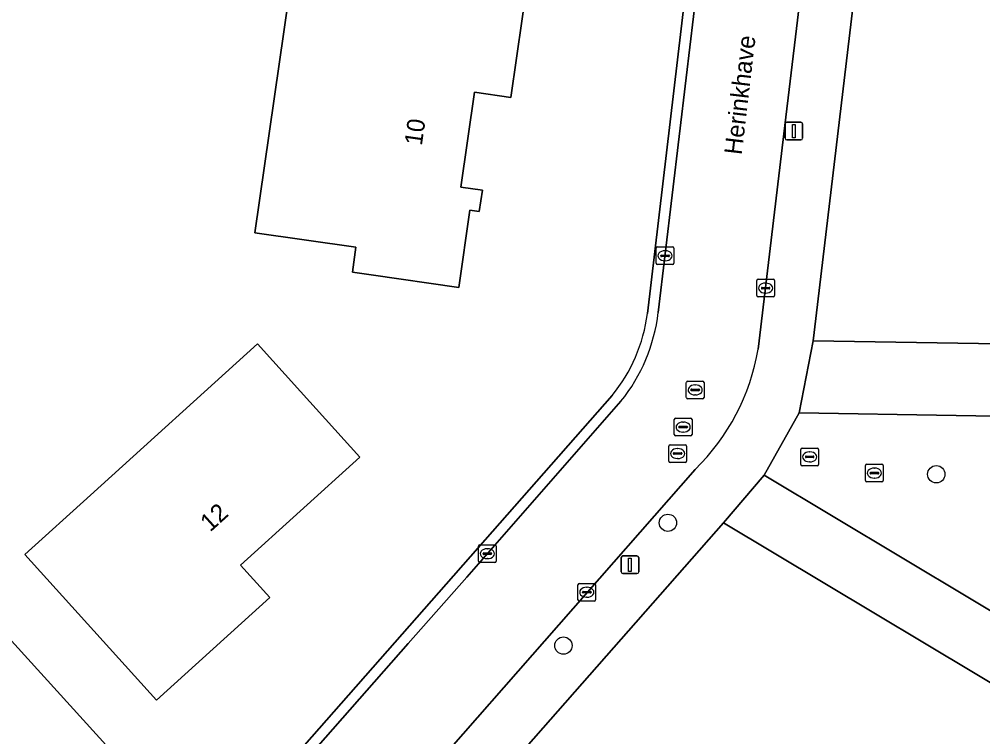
# Model space of a CAD drawing. Extents: x 157648 to 158502, y 379212 to 380938.
# Drawn here: x 158126.9 to 158181.3, y 380128.7 to 380169.3 of the extents above; entities that cross this region are included whole.
import ezdxf

# ---------------------------------------------------------------- set-up
doc = ezdxf.new("R2010")
doc.units = 0
for name, color, linetype in [('IMGEO_Boom', 7, 'Continuous'), ('IMGEO_Erf', 7, 'Continuous'), ('IMGEO_Groenvoorziening', 7, 'Continuous'), ('IMGEO_Kolk', 7, 'Continuous'), ('IMGEO_Lichtmast', 7, 'Continuous'), ('IMGEO_Openbare_ruimte_label', 7, 'Continuous'), ('IMGEO_Pand', 7, 'Continuous'), ('IMGEO_Pand_nummerreeks', 7, 'Continuous'), ('IMGEO_Rijbaan_lokaal_open', 7, 'Continuous'), ('IMGEO_Rioolput', 7, 'Continuous'), ('IMGEO_Voetpad_open', 7, 'Continuous')]:
    doc.layers.add(name, color=color, linetype=linetype)

msp = doc.modelspace()

# ---------------------------------------------------------------- linework, layer by layer
at = {"layer": 'IMGEO_Boom'}
for centre in [(158178.705, 380143.543), (158163.537, 380140.801), (158157.636, 380133.863)]:
    msp.add_circle(centre, 0.489, dxfattribs=at)
at = {"layer": 'IMGEO_Erf'}
for points in [[(158062.709, 380204.118), (158066.028, 380200.389), (158066.048, 380200.368), (158067.767, 380198.505), (158069.655, 380196.459), (158077.65, 380187.538), (158086.54, 380177.821), (158093, 380170.705), (158096.56, 380166.973), (158097.032, 380166.515), (158097.186, 380166.366), (158137.479, 380121.959), (158160.384, 380147.99)], [(158162.379, 380152.624), (158166.428, 380186.895)], [(158175.95, 380186.37), (158171.741, 380151.076), (158191.586, 380150.755), (158191.589, 380150.781), (158191.991, 380150.866), (158192.313, 380149.335), (158191.672, 380149.199), (158192.511, 380145.079), (158193.188, 380145.224), (158197.79, 380121.862), (158198.344, 380119.047), (158242.386, 380127.715), (158241.844, 380130.469), (158238.043, 380150.085), (158235.002, 380149.49), (158234.201, 380153.591), (158237.242, 380154.185), (158236.166, 380159.436), (158256.938, 380163.375), (158253.955, 380178.433)], [(158124.564, 379960.342), (158206.82, 380026.58), (158196.915, 380075.272), (158189.705, 380112.851), (158186.635, 380128.853), (158166.68, 380140.8), (158143.542, 380114.501)]]:
    msp.add_lwpolyline(points, dxfattribs=at)
for points in [[(158150.993, 380174.444), (158155.942, 380173.733), (158154.664, 380164.837), (158152.614, 380165.131), (158151.844, 380159.769), (158153.052, 380159.596), (158152.879, 380158.394), (158152.346, 380158.471), (158151.718, 380154.103), (158146.769, 380154.814), (158145.708, 380154.966), (158145.91, 380156.37), (158140.198, 380157.191), (158142.112, 380170.514), (158143.553, 380170.307), (158144.285, 380175.407)], [(158142.773, 380148.217), (158146.129, 380144.511), (158139.393, 380138.41), (158141.044, 380136.587), (158134.641, 380130.789), (158127.199, 380139.006), (158130.905, 380142.363), (158140.337, 380150.906)]]:
    msp.add_lwpolyline(points, close=True, dxfattribs=at)
msp.add_arc((158153.318, 380153.778), 9.134, 320.6753, 352.7396, dxfattribs=at)
at = {"layer": 'IMGEO_Groenvoorziening'}
msp.add_lwpolyline([(158136.913, 380121.316), (158137.479, 380121.959), (158097.186, 380166.366)], dxfattribs=at)
at = {"layer": 'IMGEO_Kolk'}
for p, q in [((158162.876, 380155.464), (158162.876, 380156.316)), ((158162.951, 380156.39), (158163.803, 380156.39)), ((158163.364, 380156.17), (158163.389, 380156.17)), ((158163.877, 380156.316), (158163.877, 380155.464)), ((158163.135, 380155.884), (158163.135, 380155.896)), ((158163.573, 380155.847), (158163.175, 380155.847)), ((158163.178, 380155.933), (158163.576, 380155.933)), ((158163.387, 380155.61), (158163.362, 380155.61)), ((158163.619, 380155.896), (158163.619, 380155.884)), ((158163.803, 380155.39), (158162.951, 380155.39)), ((158168.56, 380153.636), (158168.56, 380154.488)), ((158168.635, 380154.562), (158169.487, 380154.562)), ((158169.561, 380154.488), (158169.561, 380153.636)), ((158168.819, 380154.056), (158168.819, 380154.068)), ((158169.257, 380154.019), (158168.859, 380154.019)), ((158168.862, 380154.105), (158169.26, 380154.105)), ((158169.048, 380154.342), (158169.073, 380154.342)), ((158169.303, 380154.068), (158169.303, 380154.056)), ((158169.487, 380153.562), (158168.635, 380153.562)), ((158169.071, 380153.782), (158169.046, 380153.782)), ((158174.782, 380144.111), (158175.634, 380144.111)), ((158174.707, 380143.185), (158174.707, 380144.037)), ((158174.966, 380143.605), (158174.966, 380143.617)), ((158175.404, 380143.568), (158175.006, 380143.568)), ((158175.009, 380143.654), (158175.407, 380143.654)), ((158175.195, 380143.891), (158175.22, 380143.891)), ((158175.45, 380143.617), (158175.45, 380143.605)), ((158175.708, 380144.037), (158175.708, 380143.185)), ((158175.634, 380143.111), (158174.782, 380143.111)), ((158175.218, 380143.331), (158175.193, 380143.331)), ((158152.833, 380138.63), (158152.833, 380139.482)), ((158152.908, 380139.556), (158153.76, 380139.556)), ((158153.321, 380139.336), (158153.346, 380139.336)), ((158153.834, 380139.482), (158153.834, 380138.63)), ((158153.092, 380139.05), (158153.092, 380139.062)), ((158153.53, 380139.013), (158153.132, 380139.013)), ((158153.135, 380139.099), (158153.533, 380139.099)), ((158153.344, 380138.776), (158153.319, 380138.776)), ((158153.576, 380139.062), (158153.576, 380139.05)), ((158153.76, 380138.556), (158152.908, 380138.556)), ((158158.454, 380136.453), (158158.454, 380137.305)), ((158158.529, 380137.379), (158159.381, 380137.379)), ((158158.942, 380137.159), (158158.967, 380137.159)), ((158159.455, 380137.305), (158159.455, 380136.453)), ((158158.713, 380136.873), (158158.713, 380136.885)), ((158159.151, 380136.836), (158158.753, 380136.836)), ((158158.756, 380136.922), (158159.154, 380136.922)), ((158158.965, 380136.599), (158158.94, 380136.599)), ((158159.197, 380136.885), (158159.197, 380136.873)), ((158159.381, 380136.379), (158158.529, 380136.379))]:
    msp.add_line(p, q, dxfattribs=at)
for points in [[(158162.876, 380155.464), (158162.876, 380156.316)], [(158162.951, 380156.39), (158163.803, 380156.39)], [(158163.877, 380156.316), (158163.877, 380155.464)], [(158163.803, 380155.39), (158162.951, 380155.39)], [(158168.56, 380153.636), (158168.56, 380154.488)], [(158168.635, 380154.562), (158169.487, 380154.562)], [(158169.561, 380154.488), (158169.561, 380153.636)], [(158169.487, 380153.562), (158168.635, 380153.562)], [(158174.782, 380144.111), (158175.634, 380144.111)], [(158174.707, 380143.185), (158174.707, 380144.037)], [(158175.708, 380144.037), (158175.708, 380143.185)], [(158175.634, 380143.111), (158174.782, 380143.111)], [(158152.833, 380138.63), (158152.833, 380139.482)], [(158152.908, 380139.556), (158153.76, 380139.556)], [(158153.834, 380139.482), (158153.834, 380138.63)], [(158153.76, 380138.556), (158152.908, 380138.556)], [(158158.454, 380136.453), (158158.454, 380137.305)], [(158158.529, 380137.379), (158159.381, 380137.379)], [(158159.455, 380137.305), (158159.455, 380136.453)], [(158159.381, 380136.379), (158158.529, 380136.379)]]:
    msp.add_lwpolyline(points, dxfattribs=at)
for centre, radius, start, end in [((158162.953, 380156.314), 0.0765, 91.552, 178.448), ((158162.953, 380156.314), 0.0765, 91.552, 178.448), ((158163.801, 380156.314), 0.0765, 1.552, 88.448), ((158163.801, 380156.314), 0.0765, 1.552, 88.448), ((158163.175, 380155.893), 0.0403, 85.8775, 175.7526), ((158163.172, 380155.883), 0.0366, 178.938, 274.7102), ((158163.576, 380155.89), 0.043, 264.8664, 352.4533), ((158163.58, 380155.895), 0.0386, 1.7309, 96.639), ((158162.953, 380155.466), 0.0765, 181.552, 268.448), ((158162.953, 380155.466), 0.0765, 181.552, 268.448), ((158163.801, 380155.466), 0.0765, 271.552, 358.448), ((158163.801, 380155.466), 0.0765, 271.552, 358.448), ((158168.637, 380154.486), 0.0765, 91.552, 178.448), ((158168.637, 380154.486), 0.0765, 91.552, 178.448), ((158169.485, 380154.486), 0.0765, 1.552, 88.448), ((158169.485, 380154.486), 0.0765, 1.552, 88.448), ((158168.859, 380154.065), 0.0403, 85.8775, 175.7526), ((158168.856, 380154.055), 0.0366, 178.938, 274.7102), ((158169.26, 380154.062), 0.043, 264.8664, 352.4533), ((158169.264, 380154.067), 0.0386, 1.7309, 96.639), ((158168.637, 380153.638), 0.0765, 181.552, 268.448), ((158168.637, 380153.638), 0.0765, 181.552, 268.448), ((158169.485, 380153.638), 0.0765, 271.552, 358.448), ((158169.485, 380153.638), 0.0765, 271.552, 358.448), ((158174.784, 380144.035), 0.0765, 91.552, 178.448), ((158174.784, 380144.035), 0.0765, 91.552, 178.448), ((158175.632, 380144.035), 0.0765, 1.552, 88.448), ((158175.632, 380144.035), 0.0765, 1.552, 88.448), ((158175.006, 380143.614), 0.0403, 85.8775, 175.7526), ((158175.003, 380143.604), 0.0366, 178.938, 274.7102), ((158175.407, 380143.611), 0.043, 264.8664, 352.4533), ((158175.411, 380143.616), 0.0386, 1.7309, 96.639), ((158174.784, 380143.187), 0.0765, 181.552, 268.448), ((158174.784, 380143.187), 0.0765, 181.552, 268.448), ((158175.632, 380143.187), 0.0765, 271.552, 358.448), ((158175.632, 380143.187), 0.0765, 271.552, 358.448), ((158152.91, 380139.48), 0.0765, 91.552, 178.448), ((158152.91, 380139.48), 0.0765, 91.552, 178.448), ((158153.758, 380139.48), 0.0765, 1.552, 88.448), ((158153.758, 380139.48), 0.0765, 1.552, 88.448), ((158152.91, 380138.632), 0.0765, 181.552, 268.448), ((158152.91, 380138.632), 0.0765, 181.552, 268.448), ((158153.132, 380139.059), 0.0403, 85.8775, 175.7526), ((158153.129, 380139.049), 0.0366, 178.938, 274.7102), ((158153.533, 380139.056), 0.043, 264.8664, 352.4533), ((158153.537, 380139.061), 0.0386, 1.7309, 96.639), ((158153.758, 380138.632), 0.0765, 271.552, 358.448), ((158153.758, 380138.632), 0.0765, 271.552, 358.448), ((158158.531, 380137.303), 0.0765, 91.552, 178.448), ((158158.531, 380137.303), 0.0765, 91.552, 178.448), ((158159.379, 380137.303), 0.0765, 1.552, 88.448), ((158159.379, 380137.303), 0.0765, 1.552, 88.448), ((158158.531, 380136.455), 0.0765, 181.552, 268.448), ((158158.531, 380136.455), 0.0765, 181.552, 268.448), ((158158.753, 380136.882), 0.0403, 85.8775, 175.7526), ((158158.75, 380136.872), 0.0366, 178.938, 274.7102), ((158159.154, 380136.879), 0.043, 264.8664, 352.4533), ((158159.158, 380136.884), 0.0386, 1.7309, 96.639), ((158159.379, 380136.455), 0.0765, 271.552, 358.448), ((158159.379, 380136.455), 0.0765, 271.552, 358.448)]:
    msp.add_arc(centre, radius, start, end, dxfattribs=at)
for centre, major_axis, ratio, start_param, end_param in [((158163.363, 380155.89), (-0.387, 0.002), 0.722429, 4.712389, 7.853982), ((158163.388, 380155.89), (-0.39, 0.002), 0.717154, 1.570796, 4.712389), ((158169.047, 380154.062), (-0.387, 0.002), 0.722429, 4.712389, 7.853982), ((158169.072, 380154.062), (-0.39, 0.002), 0.717154, 1.570796, 4.712389), ((158175.194, 380143.611), (-0.387, 0.002), 0.722429, 4.712389, 7.853982), ((158175.219, 380143.611), (-0.39, 0.002), 0.717154, 1.570796, 4.712389), ((158153.32, 380139.056), (-0.387, 0.002), 0.722429, 4.712389, 7.853982), ((158153.345, 380139.056), (-0.39, 0.002), 0.717154, 1.570796, 4.712389), ((158158.941, 380136.879), (-0.387, 0.002), 0.722429, 4.712389, 7.853982), ((158158.966, 380136.879), (-0.39, 0.002), 0.717154, 1.570796, 4.712389)]:
    msp.add_ellipse(centre, major_axis=major_axis, ratio=ratio, start_param=start_param, end_param=end_param, dxfattribs=at)
at = {"layer": 'IMGEO_Lichtmast'}
for p, q in [((158170.163, 380162.536), (158170.163, 380163.336)), ((158170.163, 380163.336), (158170.163, 380162.536)), ((158170.263, 380163.436), (158171.053, 380163.436)), ((158171.053, 380163.436), (158170.263, 380163.436)), ((158171.153, 380163.336), (158171.153, 380162.536)), ((158171.153, 380162.536), (158171.153, 380163.336)), ((158171.053, 380162.436), (158170.263, 380162.436)), ((158170.263, 380162.436), (158171.053, 380162.436)), ((158160.9, 380138.034), (158160.9, 380138.834)), ((158160.9, 380138.834), (158160.9, 380138.034)), ((158161, 380138.934), (158161.79, 380138.934)), ((158161.79, 380138.934), (158161, 380138.934)), ((158161.89, 380138.834), (158161.89, 380138.034)), ((158161.89, 380138.034), (158161.89, 380138.834)), ((158161.79, 380137.934), (158161, 380137.934)), ((158161, 380137.934), (158161.79, 380137.934))]:
    msp.add_line(p, q, dxfattribs=at)
for points in [[(158170.583, 380163.311), (158170.733, 380163.311), (158170.733, 380162.561), (158170.583, 380162.561), (158170.583, 380163.311)], [(158161.32, 380138.809), (158161.47, 380138.809), (158161.47, 380138.059), (158161.32, 380138.059), (158161.32, 380138.809)]]:
    msp.add_lwpolyline(points, dxfattribs=at)
for centre, start, end in [((158170.263, 380163.336), 90, 180), ((158170.263, 380163.336), 90, 180), ((158171.053, 380163.336), 0, 90), ((158171.053, 380163.336), 360, 90), ((158170.263, 380162.536), 180, 270), ((158170.263, 380162.536), 180, 270), ((158171.053, 380162.536), 270, 0), ((158171.053, 380162.536), 270, 0), ((158161, 380138.834), 90, 180), ((158161, 380138.834), 90, 180), ((158161.79, 380138.834), 0, 90), ((158161.79, 380138.834), 360, 90), ((158161, 380138.034), 180, 270), ((158161, 380138.034), 180, 270), ((158161.79, 380138.034), 270, 0), ((158161.79, 380138.034), 270, 0)]:
    msp.add_arc(centre, 0.1, start, end, dxfattribs=at)
at = {"layer": 'IMGEO_Pand'}
for points in [[(158150.993, 380174.444), (158144.285, 380175.407), (158143.553, 380170.307), (158142.112, 380170.514), (158140.198, 380157.191), (158145.91, 380156.37), (158145.708, 380154.966), (158146.769, 380154.814), (158151.718, 380154.103), (158152.346, 380158.471), (158152.879, 380158.394), (158153.052, 380159.596), (158151.844, 380159.769), (158152.614, 380165.131), (158154.664, 380164.837), (158155.942, 380173.733)], [(158142.773, 380148.217), (158140.337, 380150.906), (158130.905, 380142.363), (158127.199, 380139.006), (158134.641, 380130.789), (158141.044, 380136.587), (158139.393, 380138.41), (158146.129, 380144.511)]]:
    msp.add_lwpolyline(points, close=True, dxfattribs=at)
at = {"layer": 'IMGEO_Rijbaan_lokaal_open'}
for points in [[(158168.642, 380150.615), (158170.139, 380163.244), (158170.812, 380168.737), (158172.97, 380186.906)], [(158166.994, 380186.433), (158166.695, 380183.912), (158165.393, 380172.887), (158164.561, 380165.937), (158162.99, 380152.68)], [(158160.885, 380147.669), (158152.174, 380137.739), (158148.863, 380133.973), (158137.188, 380120.713)], [(158141.965, 380117.479), (158165.082, 380143.815)]]:
    msp.add_lwpolyline(points, dxfattribs=at)
for centre, radius, start, end in [((158153.235, 380153.83), 9.822, 321.1522, 353.2756), ((158156.284, 380152.753), 12.542, 314.5483, 350.185)]:
    msp.add_arc(centre, radius, start, end, dxfattribs=at)
at = {"layer": 'IMGEO_Rioolput'}
for p, q in [((158164.579, 380147.884), (158164.579, 380148.736)), ((158164.654, 380148.81), (158165.506, 380148.81)), ((158165.067, 380148.59), (158165.092, 380148.59)), ((158165.58, 380148.736), (158165.58, 380147.884)), ((158164.838, 380148.304), (158164.838, 380148.316)), ((158165.276, 380148.267), (158164.878, 380148.267)), ((158164.881, 380148.353), (158165.279, 380148.353)), ((158165.09, 380148.03), (158165.065, 380148.03)), ((158165.322, 380148.316), (158165.322, 380148.304)), ((158165.506, 380147.81), (158164.654, 380147.81)), ((158163.9, 380145.785), (158163.9, 380146.637)), ((158163.975, 380146.711), (158164.827, 380146.711)), ((158164.202, 380146.254), (158164.6, 380146.254)), ((158164.388, 380146.491), (158164.413, 380146.491)), ((158164.901, 380146.637), (158164.901, 380145.785)), ((158164.827, 380145.711), (158163.975, 380145.711)), ((158164.159, 380146.205), (158164.159, 380146.217)), ((158164.597, 380146.168), (158164.199, 380146.168)), ((158164.411, 380145.931), (158164.386, 380145.931)), ((158164.643, 380146.217), (158164.643, 380146.205)), ((158163.662, 380145.214), (158164.514, 380145.214)), ((158163.587, 380144.288), (158163.587, 380145.14)), ((158163.846, 380144.708), (158163.846, 380144.72)), ((158164.284, 380144.671), (158163.886, 380144.671)), ((158163.889, 380144.757), (158164.287, 380144.757)), ((158164.075, 380144.994), (158164.1, 380144.994)), ((158164.33, 380144.72), (158164.33, 380144.708)), ((158164.588, 380145.14), (158164.588, 380144.288)), ((158171.048, 380144.1), (158171.048, 380144.952)), ((158171.123, 380145.026), (158171.975, 380145.026)), ((158171.536, 380144.806), (158171.561, 380144.806)), ((158172.049, 380144.952), (158172.049, 380144.1)), ((158164.514, 380144.214), (158163.662, 380144.214)), ((158164.098, 380144.434), (158164.073, 380144.434)), ((158171.307, 380144.52), (158171.307, 380144.532)), ((158171.745, 380144.483), (158171.347, 380144.483)), ((158171.35, 380144.569), (158171.748, 380144.569)), ((158171.559, 380144.246), (158171.534, 380144.246)), ((158171.791, 380144.532), (158171.791, 380144.52)), ((158171.975, 380144.026), (158171.123, 380144.026))]:
    msp.add_line(p, q, dxfattribs=at)
for points in [[(158164.579, 380147.884), (158164.579, 380148.736)], [(158164.654, 380148.81), (158165.506, 380148.81)], [(158165.58, 380148.736), (158165.58, 380147.884)], [(158165.506, 380147.81), (158164.654, 380147.81)], [(158163.9, 380145.785), (158163.9, 380146.637)], [(158163.975, 380146.711), (158164.827, 380146.711)], [(158164.901, 380146.637), (158164.901, 380145.785)], [(158164.827, 380145.711), (158163.975, 380145.711)], [(158163.662, 380145.214), (158164.514, 380145.214)], [(158163.587, 380144.288), (158163.587, 380145.14)], [(158164.588, 380145.14), (158164.588, 380144.288)], [(158171.048, 380144.1), (158171.048, 380144.952)], [(158171.123, 380145.026), (158171.975, 380145.026)], [(158172.049, 380144.952), (158172.049, 380144.1)], [(158164.514, 380144.214), (158163.662, 380144.214)], [(158171.975, 380144.026), (158171.123, 380144.026)]]:
    msp.add_lwpolyline(points, dxfattribs=at)
for centre, radius, start, end in [((158164.656, 380148.734), 0.0765, 91.552, 178.448), ((158164.656, 380148.734), 0.0765, 91.552, 178.448), ((158165.504, 380148.734), 0.0765, 1.552, 88.448), ((158165.504, 380148.734), 0.0765, 1.552, 88.448), ((158164.656, 380147.886), 0.0765, 181.552, 268.448), ((158164.656, 380147.886), 0.0765, 181.552, 268.448), ((158164.878, 380148.313), 0.0403, 85.8775, 175.7526), ((158164.875, 380148.303), 0.0366, 178.938, 274.7102), ((158165.279, 380148.31), 0.043, 264.8664, 352.4533), ((158165.283, 380148.315), 0.0386, 1.7309, 96.639), ((158165.504, 380147.886), 0.0765, 271.552, 358.448), ((158165.504, 380147.886), 0.0765, 271.552, 358.448), ((158163.977, 380146.635), 0.0765, 91.552, 178.448), ((158163.977, 380146.635), 0.0765, 91.552, 178.448), ((158164.199, 380146.214), 0.0403, 85.8775, 175.7526), ((158164.604, 380146.216), 0.0386, 1.7309, 96.639), ((158164.825, 380146.635), 0.0765, 1.552, 88.448), ((158164.825, 380146.635), 0.0765, 1.552, 88.448), ((158163.977, 380145.787), 0.0765, 181.552, 268.448), ((158163.977, 380145.787), 0.0765, 181.552, 268.448), ((158164.196, 380146.204), 0.0366, 178.938, 274.7102), ((158164.6, 380146.211), 0.043, 264.8664, 352.4533), ((158164.825, 380145.787), 0.0765, 271.552, 358.448), ((158164.825, 380145.787), 0.0765, 271.552, 358.448), ((158163.664, 380145.138), 0.0765, 91.552, 178.448), ((158163.664, 380145.138), 0.0765, 91.552, 178.448), ((158164.512, 380145.138), 0.0765, 1.552, 88.448), ((158164.512, 380145.138), 0.0765, 1.552, 88.448), ((158163.886, 380144.717), 0.0403, 85.8775, 175.7526), ((158163.883, 380144.707), 0.0366, 178.938, 274.7102), ((158164.287, 380144.714), 0.043, 264.8664, 352.4533), ((158164.291, 380144.719), 0.0386, 1.7309, 96.639), ((158171.125, 380144.95), 0.0765, 91.552, 178.448), ((158171.125, 380144.95), 0.0765, 91.552, 178.448), ((158171.973, 380144.95), 0.0765, 1.552, 88.448), ((158171.973, 380144.95), 0.0765, 1.552, 88.448), ((158163.664, 380144.29), 0.0765, 181.552, 268.448), ((158163.664, 380144.29), 0.0765, 181.552, 268.448), ((158164.512, 380144.29), 0.0765, 271.552, 358.448), ((158164.512, 380144.29), 0.0765, 271.552, 358.448), ((158171.125, 380144.102), 0.0765, 181.552, 268.448), ((158171.125, 380144.102), 0.0765, 181.552, 268.448), ((158171.347, 380144.529), 0.0403, 85.8775, 175.7526), ((158171.344, 380144.519), 0.0366, 178.938, 274.7102), ((158171.748, 380144.526), 0.043, 264.8664, 352.4533), ((158171.752, 380144.531), 0.0386, 1.7309, 96.639), ((158171.973, 380144.102), 0.0765, 271.552, 358.448), ((158171.973, 380144.102), 0.0765, 271.552, 358.448)]:
    msp.add_arc(centre, radius, start, end, dxfattribs=at)
for centre, major_axis, ratio, start_param, end_param in [((158165.066, 380148.31), (-0.387, 0.002), 0.722429, 4.712389, 7.853982), ((158165.091, 380148.31), (-0.39, 0.002), 0.717154, 1.570796, 4.712389), ((158164.387, 380146.211), (-0.387, 0.002), 0.722429, 4.712389, 7.853982), ((158164.412, 380146.211), (-0.39, 0.002), 0.717154, 1.570796, 4.712389), ((158164.074, 380144.714), (-0.387, 0.002), 0.722429, 4.712389, 7.853982), ((158164.099, 380144.714), (-0.39, 0.002), 0.717154, 1.570796, 4.712389), ((158171.535, 380144.526), (-0.387, 0.002), 0.722429, 4.712389, 7.853982), ((158171.56, 380144.526), (-0.39, 0.002), 0.717154, 1.570796, 4.712389)]:
    msp.add_ellipse(centre, major_axis=major_axis, ratio=ratio, start_param=start_param, end_param=end_param, dxfattribs=at)
at = {"layer": 'IMGEO_Voetpad_open'}
for points in [[(158166.428, 380186.895), (158162.379, 380152.624)], [(158172.97, 380186.906), (158170.812, 380168.737), (158170.139, 380163.244), (158168.642, 380150.615)], [(158143.542, 380114.501), (158166.68, 380140.8), (158168.979, 380143.487), (158170.949, 380147.011), (158171.741, 380151.076), (158175.95, 380186.37)], [(158162.99, 380152.68), (158164.561, 380165.937), (158165.393, 380172.887), (158166.695, 380183.912)], [(158160.384, 380147.99), (158137.479, 380121.959), (158136.913, 380121.316)], [(158137.188, 380120.713), (158148.863, 380133.973), (158152.174, 380137.739), (158160.885, 380147.669)], [(158165.082, 380143.815), (158141.965, 380117.479)]]:
    msp.add_lwpolyline(points, dxfattribs=at)
for points in [[(158191.672, 380149.199), (158191.532, 380149.884), (158191.75, 380149.937), (158191.586, 380150.755), (158171.741, 380151.076), (158170.949, 380147.011), (158188.691, 380146.709), (158188.471, 380131.813), (158168.979, 380143.487), (158166.68, 380140.8), (158186.635, 380128.853), (158190.09, 380129.516), (158192.06, 380129.894), (158195.683, 380130.589), (158192.864, 380144.491), (158192.638, 380144.456), (158192.511, 380145.079)], [(158170.949, 380147.011), (158168.979, 380143.487), (158188.471, 380131.813), (158188.691, 380146.709)]]:
    msp.add_lwpolyline(points, close=True, dxfattribs=at)
for centre, radius, start, end in [((158153.318, 380153.778), 9.134, 320.6753, 352.7396), ((158153.235, 380153.83), 9.822, 321.1522, 353.2756), ((158156.284, 380152.753), 12.542, 314.5483, 350.185)]:
    msp.add_arc(centre, radius, start, end, dxfattribs=at)

# ---------------------------------------------------------------- texts
at = {"layer": 'IMGEO_Openbare_ruimte_label'}
msp.add_text('Herinkhave', height=1, rotation=83.2801, dxfattribs=at).set_placement((158167.707, 380161.561))
at = {"layer": 'IMGEO_Pand_nummerreeks'}
for s, rotation, p in [('10', 81.828, (158149.63, 380162.083)), ('12', 42.1681, (158137.67, 380140.249))]:
    msp.add_text(s, height=1, rotation=rotation, dxfattribs=at).set_placement(p)

doc.saveas('drawing.dxf')
